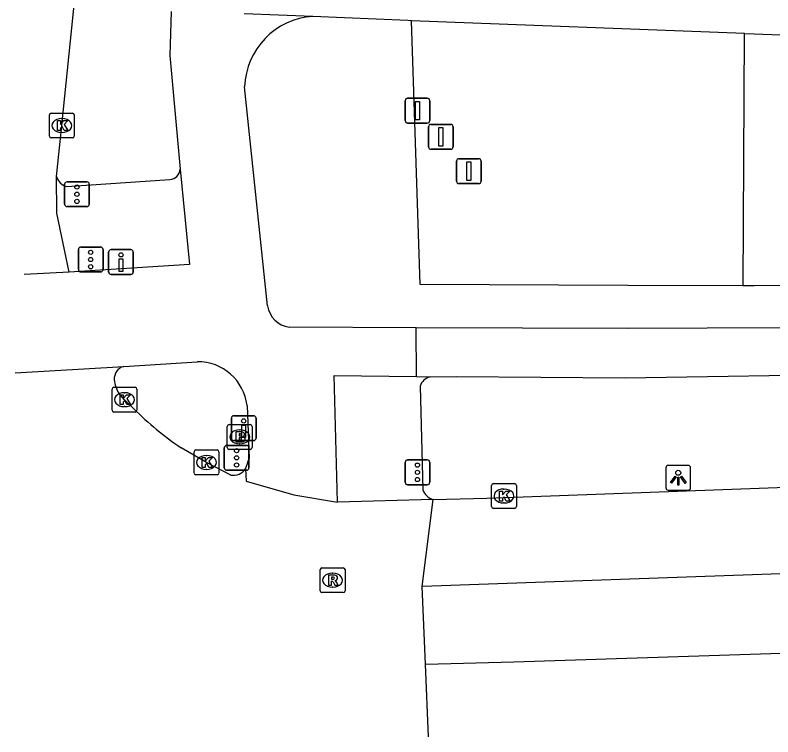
# Model space of a CAD drawing. Extents: x 161355 to 162026, y 386504 to 387459.
# Drawn here: x 161355.18 to 161385.64, y 386504.23 to 386533.26 of the extents above; entities that cross this region are included whole.
import ezdxf

# ---------------------------------------------------------------- set-up
doc = ezdxf.new("R2010")
doc.units = 0
for name, color, linetype in [('IMGEO_Brandkraan', 7, 'Continuous'), ('IMGEO_Drukknoppaal', 7, 'Continuous'), ('IMGEO_Fietspad_gesloten', 7, 'Continuous'), ('IMGEO_Fietspad_open', 7, 'Continuous'), ('IMGEO_Groenvoorziening', 7, 'Continuous'), ('IMGEO_Kolk', 7, 'Continuous'), ('IMGEO_Lichtpunt', 7, 'Continuous'), ('IMGEO_Rijbaan_lokaal_gesloten', 7, 'Continuous'), ('IMGEO_Rijbaan_regionaal_gesloten', 7, 'Continuous'), ('IMGEO_Rioolput', 7, 'Continuous'), ('IMGEO_Verkeersregelinstallatiepaal', 7, 'Continuous'), ('IMGEO_Vlaggenmast', 7, 'Continuous'), ('IMGEO_Voetpad_open', 7, 'Continuous')]:
    doc.layers.add(name, color=color, linetype=linetype)

msp = doc.modelspace()

# ---------------------------------------------------------------- linework, layer by layer
at = {"layer": 'IMGEO_Brandkraan'}
for p, q in [((161363.705, 386515.868), (161363.705, 386516.72)), ((161363.78, 386516.794), (161364.632, 386516.794)), ((161364.193, 386516.574), (161364.218, 386516.574)), ((161364.706, 386516.72), (161364.706, 386515.868)), ((161364.216, 386516.014), (161364.191, 386516.014)), ((161364.632, 386515.794), (161363.78, 386515.794))]:
    msp.add_line(p, q, dxfattribs=at)
for points in [[(161363.705, 386515.868), (161363.705, 386516.72)], [(161363.78, 386516.794), (161364.632, 386516.794)], [(161364.706, 386516.72), (161364.706, 386515.868)], [(161364.053, 386516.494), (161364.053, 386516.094), (161364.266, 386516.094)], [(161364.284, 386516.494), (161364.053, 386516.494)], [(161364.232, 386516.413), (161364.178, 386516.413), (161364.178, 386516.337)], [(161364.178, 386516.337), (161364.231, 386516.337)], [(161364.24, 386516.261), (161364.178, 386516.261), (161364.178, 386516.18)], [(161364.178, 386516.18), (161364.24, 386516.18)], [(161364.632, 386515.794), (161363.78, 386515.794)]]:
    msp.add_lwpolyline(points, dxfattribs=at)
for centre, radius, start, end in [((161363.782, 386516.718), 0.0765, 91.552, 178.448), ((161363.782, 386516.718), 0.0765, 91.552, 178.448), ((161364.63, 386516.718), 0.0765, 1.552, 88.448), ((161364.63, 386516.718), 0.0765, 1.552, 88.448), ((161364.233, 386516.375), 0.0379, 267.8285, 90.9355), ((161364.241, 386516.22), 0.0404, 269.8759, 90.5077), ((161364.288, 386516.349), 0.145, 59.4692, 91.5367), ((161364.313, 386516.396), 0.0922, 285.5137, 58.1501), ((161364.318, 386516.204), 0.105, 301.3115, 78.989), ((161364.272, 386516.345), 0.251, 268.6676, 293.5347), ((161363.782, 386515.87), 0.0765, 181.552, 268.448), ((161363.782, 386515.87), 0.0765, 181.552, 268.448), ((161364.63, 386515.87), 0.0765, 271.552, 358.448), ((161364.63, 386515.87), 0.0765, 271.552, 358.448)]:
    msp.add_arc(centre, radius, start, end, dxfattribs=at)
for centre, major_axis, ratio, start_param, end_param in [((161364.192, 386516.294), (-0.387, 0.002), 0.722429, 4.712389, 7.853982), ((161364.217, 386516.294), (-0.39, 0.002), 0.717154, 1.570796, 4.712389)]:
    msp.add_ellipse(centre, major_axis=major_axis, ratio=ratio, start_param=start_param, end_param=end_param, dxfattribs=at)
at = {"layer": 'IMGEO_Drukknoppaal'}
for p, q in [((161358.936, 386522.929), (161358.936, 386523.729)), ((161358.936, 386523.729), (161358.936, 386522.929)), ((161359.036, 386523.829), (161359.826, 386523.829)), ((161359.826, 386523.829), (161359.036, 386523.829)), ((161359.926, 386523.729), (161359.926, 386522.929)), ((161359.926, 386522.929), (161359.926, 386523.729)), ((161359.826, 386522.829), (161359.036, 386522.829)), ((161359.036, 386522.829), (161359.826, 386522.829)), ((161363.871, 386516.249), (161363.871, 386517.049)), ((161363.871, 386517.049), (161363.871, 386516.249)), ((161363.971, 386517.149), (161364.761, 386517.149)), ((161364.761, 386517.149), (161363.971, 386517.149)), ((161364.861, 386517.049), (161364.861, 386516.249)), ((161364.861, 386516.249), (161364.861, 386517.049)), ((161364.761, 386516.149), (161363.971, 386516.149)), ((161363.971, 386516.149), (161364.761, 386516.149))]:
    msp.add_line(p, q, dxfattribs=at)
for points in [[(161359.506, 386523.454), (161359.506, 386522.954), (161359.356, 386522.954), (161359.356, 386523.454), (161359.506, 386523.454)], [(161364.441, 386516.774), (161364.441, 386516.274), (161364.291, 386516.274), (161364.291, 386516.774), (161364.441, 386516.774)]]:
    msp.add_lwpolyline(points, dxfattribs=at)
for centre in [(161359.431, 386523.619), (161364.366, 386516.939)]:
    msp.add_circle(centre, 0.085, dxfattribs=at)
for centre, start, end in [((161359.036, 386523.729), 90, 180), ((161359.036, 386523.729), 90, 180), ((161359.826, 386523.729), 0, 90), ((161359.826, 386523.729), 360, 90), ((161359.036, 386522.929), 180, 270), ((161359.036, 386522.929), 180, 270), ((161359.826, 386522.929), 270, 0), ((161359.826, 386522.929), 270, 0), ((161363.971, 386517.049), 90, 180), ((161363.971, 386517.049), 90, 180), ((161364.761, 386517.049), 0, 90), ((161364.761, 386517.049), 360, 90), ((161363.971, 386516.249), 180, 270), ((161363.971, 386516.249), 180, 270), ((161364.761, 386516.249), 270, 0), ((161364.761, 386516.249), 270, 0)]:
    msp.add_arc(centre, 0.1, start, end, dxfattribs=at)
at = {"layer": 'IMGEO_Fietspad_gesloten'}
for points in [[(161361.45, 386533.416), (161361.402, 386531.641), (161361.807, 386527.062)], [(161367.141, 386533.216), (161364.391, 386533.313)], [(161365.329, 386521.574), (161364.404, 386530.385)], [(161361.807, 386527.062), (161362.183, 386523.236), (161357.351, 386522.917)], [(161371.3, 386520.69), (161366.194, 386520.713)], [(161417.651, 386520.815), (161379.848, 386520.652), (161371.3, 386520.69)], [(161371.312, 386518.719), (161371.3, 386520.69)], [(161359.54, 386519.131), (161362.5, 386519.322)], [(161368.136, 386513.676), (161368.004, 386518.764), (161371.312, 386518.719)], [(161371.312, 386518.719), (161371.857, 386518.712)], [(161371.857, 386518.712), (161372.917, 386518.726), (161379.708, 386518.678), (161386.319, 386518.778)], [(161364.503, 386517.557), (161364.58, 386515.428)]]:
    msp.add_lwpolyline(points, dxfattribs=at)
for centre, radius, start, end in [((161367.344, 386530.281), 2.942, 93.9633, 177.9711), ((161366.325, 386521.709), 1.005, 187.7406, 262.525), ((161362.509, 386517.313), 2.009, 6.9698, 90.2586), ((161361.443, 386516.247), 3.242, 337.673, 345.3738)]:
    msp.add_arc(centre, radius, start, end, dxfattribs=at)
at = {"layer": 'IMGEO_Fietspad_open'}
for points in [[(161371.108, 386533.042), (161370.966, 386533.047), (161367.141, 386533.216)], [(161384.507, 386532.532), (161371.108, 386533.042)], [(161384.507, 386532.532), (161384.895, 386532.517), (161417.668, 386531.27)]]:
    msp.add_lwpolyline(points, dxfattribs=at)
at = {"layer": 'IMGEO_Groenvoorziening'}
msp.add_lwpolyline([(161384.452, 386522.369), (161384.507, 386532.532)], dxfattribs=at)
at = {"layer": 'IMGEO_Kolk'}
for p, q in [((161356.554, 386528.396), (161356.554, 386529.248)), ((161356.629, 386529.322), (161357.481, 386529.322)), ((161357.042, 386529.102), (161357.067, 386529.102)), ((161357.555, 386529.248), (161357.555, 386528.396)), ((161357.065, 386528.542), (161357.04, 386528.542)), ((161357.481, 386528.322), (161356.629, 386528.322)), ((161359.074, 386517.367), (161359.074, 386518.219)), ((161359.149, 386518.293), (161360.001, 386518.293)), ((161360.075, 386518.219), (161360.075, 386517.367)), ((161359.562, 386518.073), (161359.587, 386518.073)), ((161359.585, 386517.513), (161359.56, 386517.513)), ((161360.001, 386517.293), (161359.149, 386517.293)), ((161362.371, 386514.843), (161362.371, 386515.695)), ((161362.446, 386515.769), (161363.298, 386515.769)), ((161363.372, 386515.695), (161363.372, 386514.843)), ((161362.859, 386515.549), (161362.884, 386515.549)), ((161363.298, 386514.769), (161362.446, 386514.769)), ((161362.882, 386514.989), (161362.857, 386514.989)), ((161374.33, 386513.49), (161374.33, 386514.342)), ((161374.405, 386514.416), (161375.257, 386514.416)), ((161374.818, 386514.196), (161374.843, 386514.196)), ((161375.331, 386514.342), (161375.331, 386513.49)), ((161374.841, 386513.636), (161374.816, 386513.636)), ((161375.257, 386513.416), (161374.405, 386513.416))]:
    msp.add_line(p, q, dxfattribs=at)
for points in [[(161356.554, 386528.396), (161356.554, 386529.248)], [(161356.629, 386529.322), (161357.481, 386529.322)], [(161357.555, 386529.248), (161357.555, 386528.396)], [(161356.875, 386529.022), (161356.998, 386529.022), (161356.998, 386528.871), (161357.128, 386529.022), (161357.292, 386529.022), (161357.146, 386528.871), (161357.299, 386528.622), (161357.147, 386528.622), (161357.062, 386528.786), (161356.998, 386528.719), (161356.998, 386528.622), (161356.875, 386528.622), (161356.875, 386529.022)], [(161357.481, 386528.322), (161356.629, 386528.322)], [(161359.074, 386517.367), (161359.074, 386518.219)], [(161359.149, 386518.293), (161360.001, 386518.293)], [(161360.075, 386518.219), (161360.075, 386517.367)], [(161359.395, 386517.993), (161359.518, 386517.993), (161359.518, 386517.842), (161359.648, 386517.993), (161359.812, 386517.993), (161359.666, 386517.842), (161359.819, 386517.593), (161359.667, 386517.593), (161359.582, 386517.757), (161359.518, 386517.69), (161359.518, 386517.593), (161359.395, 386517.593), (161359.395, 386517.993)], [(161360.001, 386517.293), (161359.149, 386517.293)], [(161362.371, 386514.843), (161362.371, 386515.695)], [(161362.446, 386515.769), (161363.298, 386515.769)], [(161363.372, 386515.695), (161363.372, 386514.843)], [(161362.692, 386515.469), (161362.815, 386515.469), (161362.815, 386515.318), (161362.945, 386515.469), (161363.109, 386515.469), (161362.963, 386515.318), (161363.116, 386515.069), (161362.964, 386515.069), (161362.879, 386515.233), (161362.815, 386515.166), (161362.815, 386515.069), (161362.692, 386515.069), (161362.692, 386515.469)], [(161363.298, 386514.769), (161362.446, 386514.769)], [(161374.33, 386513.49), (161374.33, 386514.342)], [(161374.405, 386514.416), (161375.257, 386514.416)], [(161375.331, 386514.342), (161375.331, 386513.49)], [(161374.651, 386514.116), (161374.774, 386514.116), (161374.774, 386513.965), (161374.904, 386514.116), (161375.068, 386514.116), (161374.922, 386513.965), (161375.075, 386513.716), (161374.923, 386513.716), (161374.838, 386513.88), (161374.774, 386513.813), (161374.774, 386513.716), (161374.651, 386513.716), (161374.651, 386514.116)], [(161375.257, 386513.416), (161374.405, 386513.416)]]:
    msp.add_lwpolyline(points, dxfattribs=at)
for centre, start, end in [((161356.631, 386529.246), 91.552, 178.448), ((161356.631, 386529.246), 91.552, 178.448), ((161357.479, 386529.246), 1.552, 88.448), ((161357.479, 386529.246), 1.552, 88.448), ((161356.631, 386528.398), 181.552, 268.448), ((161356.631, 386528.398), 181.552, 268.448), ((161357.479, 386528.398), 271.552, 358.448), ((161357.479, 386528.398), 271.552, 358.448), ((161359.151, 386518.217), 91.552, 178.448), ((161359.151, 386518.217), 91.552, 178.448), ((161359.999, 386518.217), 1.552, 88.448), ((161359.999, 386518.217), 1.552, 88.448), ((161359.151, 386517.369), 181.552, 268.448), ((161359.151, 386517.369), 181.552, 268.448), ((161359.999, 386517.369), 271.552, 358.448), ((161359.999, 386517.369), 271.552, 358.448), ((161362.448, 386515.693), 91.552, 178.448), ((161362.448, 386515.693), 91.552, 178.448), ((161363.296, 386515.693), 1.552, 88.448), ((161363.296, 386515.693), 1.552, 88.448), ((161362.448, 386514.845), 181.552, 268.448), ((161362.448, 386514.845), 181.552, 268.448), ((161363.296, 386514.845), 271.552, 358.448), ((161363.296, 386514.845), 271.552, 358.448), ((161374.407, 386514.34), 91.552, 178.448), ((161374.407, 386514.34), 91.552, 178.448), ((161375.255, 386514.34), 1.552, 88.448), ((161375.255, 386514.34), 1.552, 88.448), ((161374.407, 386513.492), 181.552, 268.448), ((161374.407, 386513.492), 181.552, 268.448), ((161375.255, 386513.492), 271.552, 358.448), ((161375.255, 386513.492), 271.552, 358.448)]:
    msp.add_arc(centre, 0.0765, start, end, dxfattribs=at)
for centre, major_axis, ratio, start_param, end_param in [((161357.041, 386528.822), (-0.387, 0.002), 0.722429, 4.712389, 7.853982), ((161357.066, 386528.822), (-0.39, 0.002), 0.717154, 1.570796, 4.712389), ((161359.561, 386517.793), (-0.387, 0.002), 0.722429, 4.712389, 7.853982), ((161359.586, 386517.793), (-0.39, 0.002), 0.717154, 1.570796, 4.712389), ((161362.858, 386515.269), (-0.387, 0.002), 0.722429, 4.712389, 7.853982), ((161362.883, 386515.269), (-0.39, 0.002), 0.717154, 1.570796, 4.712389), ((161374.817, 386513.916), (-0.387, 0.002), 0.722429, 4.712389, 7.853982), ((161374.842, 386513.916), (-0.39, 0.002), 0.717154, 1.570796, 4.712389)]:
    msp.add_ellipse(centre, major_axis=major_axis, ratio=ratio, start_param=start_param, end_param=end_param, dxfattribs=at)
at = {"layer": 'IMGEO_Lichtpunt'}
for p, q in [((161381.339, 386515.054), (161381.339, 386514.247)), ((161381.339, 386515.054), (161381.339, 386514.247)), ((161382.241, 386515.149), (161381.433, 386515.149)), ((161382.241, 386515.149), (161381.433, 386515.149)), ((161382.335, 386514.247), (161382.335, 386515.054)), ((161382.335, 386514.247), (161382.335, 386515.054)), ((161381.433, 386514.153), (161382.241, 386514.153)), ((161381.433, 386514.153), (161382.241, 386514.153))]:
    msp.add_line(p, q, dxfattribs=at)
for points in [[(161381.713, 386514.718), (161381.752, 386514.69), (161381.564, 386514.428), (161381.526, 386514.455), (161381.713, 386514.718)], [(161381.815, 386514.67), (161381.862, 386514.67), (161381.862, 386514.348), (161381.815, 386514.348), (161381.815, 386514.67)], [(161381.925, 386514.69), (161381.963, 386514.717), (161382.15, 386514.455), (161382.111, 386514.427), (161381.925, 386514.69)]]:
    msp.add_lwpolyline(points, dxfattribs=at)
msp.add_circle((161381.838, 386514.852), 0.0994, dxfattribs=at)
for centre, start, end in [((161381.433, 386515.054), 90, 180), ((161381.433, 386515.054), 90, 180), ((161382.241, 386515.054), 0, 90), ((161382.241, 386515.054), 0, 90), ((161381.433, 386514.247), 180, 270), ((161381.433, 386514.247), 180, 270), ((161382.241, 386514.247), 270, 0), ((161382.241, 386514.247), 270, 360)]:
    msp.add_arc(centre, 0.0946, start, end, dxfattribs=at)
at = {"layer": 'IMGEO_Rijbaan_lokaal_gesloten'}
for points in [[(161356.845, 386526.767), (161356.983, 386528.182), (161357.055, 386528.822), (161359.038, 386548.229), (161361.03, 386567.642), (161363.004, 386587.003), (161364.968, 386606.376), (161366.857, 386624.793), (161368.724, 386643.195), (161370.724, 386662.56), (161372.926, 386683.94), (161373.851, 386693.007)], [(161357.351, 386522.917), (161356.857, 386525.302), (161356.845, 386526.767)], [(161357.351, 386522.917), (161355.54, 386522.826)]]:
    msp.add_lwpolyline(points, dxfattribs=at)
at = {"layer": 'IMGEO_Rijbaan_regionaal_gesloten'}
for points in [[(161355.176, 386518.877), (161359.54, 386519.131)], [(161359.951, 386517.429), (161359.575, 386517.793), (161359.348, 386518.051)], [(161363.842, 386514.76), (161362.872, 386515.269), (161361.848, 386515.861)], [(161364.442, 386515.015), (161364.463, 386514.518), (161366.382, 386513.969), (161368.136, 386513.676)], [(161371.98, 386513.771), (161374.14, 386513.837), (161396.404, 386514.655)], [(161371.98, 386513.771), (161368.136, 386513.676)], [(161371.541, 386510.28), (161371.98, 386513.771)], [(161507.615, 386511.531), (161477.196, 386511.531), (161453.931, 386511.811), (161441.027, 386512.554), (161433.049, 386512.42), (161400.743, 386511.313), (161371.926, 386510.29), (161371.541, 386510.28)], [(161371.67, 386507.149), (161371.541, 386510.28)], [(161371.67, 386507.149), (161375.224, 386507.246), (161437.2, 386509.26), (161444.305, 386508.987), (161451.996, 386508.692), (161456.01, 386508.461), (161462.664, 386508.078)], [(161371.791, 386504.227), (161371.67, 386507.149)]]:
    msp.add_lwpolyline(points, dxfattribs=at)
for centre, radius, start, end in [((161359.68, 386518.631), 0.519, 105.6357, 184.2804), ((161360.386, 386518.71), 1.23, 185.5254, 212.4213), ((161368.7, 386526.082), 12.305, 224.6844, 236.1635), ((161363.946, 386515.349), 0.598, 260.0216, 326.0294)]:
    msp.add_arc(centre, radius, start, end, dxfattribs=at)
at = {"layer": 'IMGEO_Rioolput'}
for p, q in [((161367.438, 386510.103), (161367.438, 386510.955)), ((161367.513, 386511.029), (161368.365, 386511.029)), ((161367.926, 386510.809), (161367.951, 386510.809)), ((161368.439, 386510.955), (161368.439, 386510.103)), ((161367.949, 386510.249), (161367.924, 386510.249)), ((161368.365, 386510.029), (161367.513, 386510.029))]:
    msp.add_line(p, q, dxfattribs=at)
for points in [[(161367.438, 386510.103), (161367.438, 386510.955)], [(161367.513, 386511.029), (161368.365, 386511.029)], [(161368.439, 386510.955), (161368.439, 386510.103)], [(161368.027, 386510.727), (161367.775, 386510.729), (161367.775, 386510.329)], [(161367.775, 386510.329), (161367.899, 386510.329), (161367.899, 386510.491), (161367.91, 386510.491)], [(161367.953, 386510.648), (161367.899, 386510.648), (161367.899, 386510.567)], [(161367.899, 386510.567), (161367.951, 386510.567)], [(161367.957, 386510.462), (161368.028, 386510.329), (161368.168, 386510.329), (161368.103, 386510.455)], [(161368.365, 386510.029), (161367.513, 386510.029)]]:
    msp.add_lwpolyline(points, dxfattribs=at)
for centre, radius, start, end in [((161367.515, 386510.953), 0.0765, 91.552, 178.448), ((161367.515, 386510.953), 0.0765, 91.552, 178.448), ((161368.363, 386510.953), 0.0765, 1.552, 88.448), ((161368.363, 386510.953), 0.0765, 1.552, 88.448), ((161367.909, 386510.438), 0.0533, 26.0293, 88.6989), ((161367.935, 386510.756), 0.19, 274.7715, 282.9687), ((161367.959, 386510.552), 0.0964, 77.0061, 93.1865), ((161367.973, 386510.609), 0.0378, 276.6634, 79.6772), ((161368.026, 386510.617), 0.109, 350.3612, 89.416), ((161368.024, 386510.617), 0.112, 277.5842, 350.9817), ((161368.008, 386510.402), 0.108, 29.5134, 73.7905), ((161367.515, 386510.105), 0.0765, 181.552, 268.448), ((161367.515, 386510.105), 0.0765, 181.552, 268.448), ((161368.363, 386510.105), 0.0765, 271.552, 358.448), ((161368.363, 386510.105), 0.0765, 271.552, 358.448)]:
    msp.add_arc(centre, radius, start, end, dxfattribs=at)
for centre, major_axis, ratio, start_param, end_param in [((161367.925, 386510.529), (-0.387, 0.002), 0.722429, 4.712389, 7.853982), ((161367.95, 386510.529), (-0.39, 0.002), 0.717154, 1.570796, 4.712389)]:
    msp.add_ellipse(centre, major_axis=major_axis, ratio=ratio, start_param=start_param, end_param=end_param, dxfattribs=at)
at = {"layer": 'IMGEO_Verkeersregelinstallatiepaal'}
for p, q in [((161357.165, 386525.659), (161357.165, 386526.459)), ((161357.165, 386526.459), (161357.165, 386525.659)), ((161357.265, 386526.559), (161358.055, 386526.559)), ((161358.055, 386526.559), (161357.265, 386526.559)), ((161358.155, 386526.459), (161358.155, 386525.659)), ((161358.155, 386525.659), (161358.155, 386526.459)), ((161358.055, 386525.559), (161357.265, 386525.559)), ((161357.265, 386525.559), (161358.055, 386525.559)), ((161357.819, 386523.931), (161358.609, 386523.931)), ((161358.609, 386523.931), (161357.819, 386523.931)), ((161357.719, 386523.031), (161357.719, 386523.831)), ((161357.719, 386523.831), (161357.719, 386523.031)), ((161358.709, 386523.831), (161358.709, 386523.031)), ((161358.709, 386523.031), (161358.709, 386523.831)), ((161358.609, 386522.931), (161357.819, 386522.931)), ((161357.819, 386522.931), (161358.609, 386522.931)), ((161363.685, 386515.953), (161364.475, 386515.953)), ((161364.475, 386515.953), (161363.685, 386515.953)), ((161363.585, 386515.053), (161363.585, 386515.853)), ((161363.585, 386515.853), (161363.585, 386515.053)), ((161364.575, 386515.853), (161364.575, 386515.053)), ((161364.575, 386515.053), (161364.575, 386515.853)), ((161370.958, 386515.37), (161371.748, 386515.37)), ((161371.748, 386515.37), (161370.958, 386515.37)), ((161370.858, 386514.47), (161370.858, 386515.27)), ((161370.858, 386515.27), (161370.858, 386514.47)), ((161371.848, 386515.27), (161371.848, 386514.47)), ((161371.848, 386514.47), (161371.848, 386515.27)), ((161364.475, 386514.953), (161363.685, 386514.953)), ((161363.685, 386514.953), (161364.475, 386514.953)), ((161371.748, 386514.37), (161370.958, 386514.37)), ((161370.958, 386514.37), (161371.748, 386514.37))]:
    msp.add_line(p, q, dxfattribs=at)
for centre in [(161357.66, 386526.349), (161357.66, 386526.059), (161357.66, 386525.769), (161358.214, 386523.721), (161358.214, 386523.431), (161358.214, 386523.141), (161364.08, 386515.743), (161364.08, 386515.453), (161364.08, 386515.163), (161371.353, 386515.16), (161371.353, 386514.87), (161371.353, 386514.58)]:
    msp.add_circle(centre, 0.085, dxfattribs=at)
for centre, start, end in [((161357.265, 386526.459), 90, 180), ((161357.265, 386526.459), 90, 180), ((161358.055, 386526.459), 0, 90), ((161358.055, 386526.459), 360, 90), ((161357.265, 386525.659), 180, 270), ((161357.265, 386525.659), 180, 270), ((161358.055, 386525.659), 270, 0), ((161358.055, 386525.659), 270, 0), ((161357.819, 386523.831), 90, 180), ((161357.819, 386523.831), 90, 180), ((161358.609, 386523.831), 0, 90), ((161358.609, 386523.831), 360, 90), ((161357.819, 386523.031), 180, 270), ((161357.819, 386523.031), 180, 270), ((161358.609, 386523.031), 270, 0), ((161358.609, 386523.031), 270, 0), ((161363.685, 386515.853), 90, 180), ((161363.685, 386515.853), 90, 180), ((161364.475, 386515.853), 0, 90), ((161364.475, 386515.853), 360, 90), ((161370.958, 386515.27), 90, 180), ((161370.958, 386515.27), 90, 180), ((161371.748, 386515.27), 0, 90), ((161371.748, 386515.27), 360, 90), ((161363.685, 386515.053), 180, 270), ((161363.685, 386515.053), 180, 270), ((161364.475, 386515.053), 270, 0), ((161364.475, 386515.053), 270, 0), ((161370.958, 386514.47), 180, 270), ((161370.958, 386514.47), 180, 270), ((161371.748, 386514.47), 270, 0), ((161371.748, 386514.47), 270, 0)]:
    msp.add_arc(centre, 0.1, start, end, dxfattribs=at)
at = {"layer": 'IMGEO_Vlaggenmast'}
for p, q in [((161370.858, 386529.021), (161370.858, 386529.821)), ((161370.858, 386529.821), (161370.858, 386529.021)), ((161370.958, 386529.921), (161371.748, 386529.921)), ((161371.748, 386529.921), (161370.958, 386529.921)), ((161371.848, 386529.821), (161371.848, 386529.021)), ((161371.848, 386529.021), (161371.848, 386529.821)), ((161371.748, 386528.921), (161370.958, 386528.921)), ((161370.958, 386528.921), (161371.748, 386528.921)), ((161371.798, 386527.971), (161371.798, 386528.771)), ((161371.798, 386528.771), (161371.798, 386527.971)), ((161371.898, 386528.871), (161372.688, 386528.871)), ((161372.688, 386528.871), (161371.898, 386528.871)), ((161372.788, 386528.771), (161372.788, 386527.971)), ((161372.788, 386527.971), (161372.788, 386528.771)), ((161372.688, 386527.871), (161371.898, 386527.871)), ((161371.898, 386527.871), (161372.688, 386527.871)), ((161372.922, 386526.589), (161372.922, 386527.389)), ((161372.922, 386527.389), (161372.922, 386526.589)), ((161373.022, 386527.489), (161373.812, 386527.489)), ((161373.812, 386527.489), (161373.022, 386527.489)), ((161373.912, 386527.389), (161373.912, 386526.589)), ((161373.912, 386526.589), (161373.912, 386527.389)), ((161373.812, 386526.489), (161373.022, 386526.489)), ((161373.022, 386526.489), (161373.812, 386526.489))]:
    msp.add_line(p, q, dxfattribs=at)
for points in [[(161371.278, 386529.796), (161371.428, 386529.796), (161371.428, 386529.046), (161371.278, 386529.046), (161371.278, 386529.796)], [(161372.218, 386528.746), (161372.368, 386528.746), (161372.368, 386527.996), (161372.218, 386527.996), (161372.218, 386528.746)], [(161373.342, 386527.364), (161373.492, 386527.364), (161373.492, 386526.614), (161373.342, 386526.614), (161373.342, 386527.364)]]:
    msp.add_lwpolyline(points, dxfattribs=at)
for centre, start, end in [((161370.958, 386529.821), 90, 180), ((161370.958, 386529.821), 90, 180), ((161371.748, 386529.821), 0, 90), ((161371.748, 386529.821), 360, 90), ((161370.958, 386529.021), 180, 270), ((161370.958, 386529.021), 180, 270), ((161371.748, 386529.021), 270, 0), ((161371.748, 386529.021), 270, 0), ((161371.898, 386528.771), 90, 180), ((161371.898, 386528.771), 90, 180), ((161372.688, 386528.771), 0, 90), ((161372.688, 386528.771), 360, 90), ((161371.898, 386527.971), 180, 270), ((161371.898, 386527.971), 180, 270), ((161372.688, 386527.971), 270, 0), ((161372.688, 386527.971), 270, 0), ((161373.022, 386527.389), 90, 180), ((161373.022, 386527.389), 90, 180), ((161373.812, 386527.389), 0, 90), ((161373.812, 386527.389), 360, 90), ((161373.022, 386526.589), 180, 270), ((161373.022, 386526.589), 180, 270), ((161373.812, 386526.589), 270, 0), ((161373.812, 386526.589), 270, 0)]:
    msp.add_arc(centre, 0.1, start, end, dxfattribs=at)
at = {"layer": 'IMGEO_Voetpad_open'}
for points in [[(161384.452, 386522.369), (161379.809, 386522.391), (161371.457, 386522.422), (161371.108, 386533.042)], [(161357.245, 386526.37), (161361.394, 386526.653)], [(161420.131, 386522.442), (161384.895, 386522.37), (161384.452, 386522.369)], [(161371.463, 386518.334), (161371.565, 386514.165)]]:
    msp.add_lwpolyline(points, dxfattribs=at)
for centre, radius, start, end in [((161361.371, 386527.089), 0.437, 273.0068, 356.4356), ((161357.392, 386526.918), 0.567, 195.4183, 255.0131), ((161371.989, 386518.18), 0.548, 103.9557, 163.6697), ((161372.178, 386514.395), 0.655, 200.5695, 252.4044)]:
    msp.add_arc(centre, radius, start, end, dxfattribs=at)

doc.saveas('drawing.dxf')
